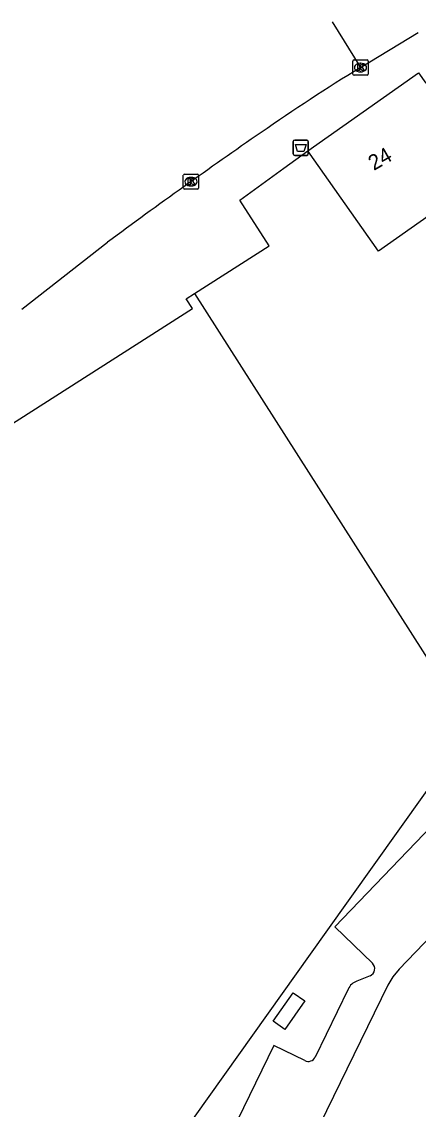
# Model space of a CAD drawing. Extents: x 159822 to 160765, y 380693 to 381634.
# Drawn here: x 160276.8 to 160302.8, y 381562.5 to 381633.6 of the extents above; entities that cross this region are included whole.
import ezdxf

# ---------------------------------------------------------------- set-up
doc = ezdxf.new("R2010")
doc.units = 0
for name, color, linetype in [('IMGEO_Afvalbak', 7, 'Continuous'), ('IMGEO_Kolk', 7, 'Continuous'), ('IMGEO_Pand', 7, 'Continuous'), ('IMGEO_Pand_nummerreeks', 7, 'Continuous'), ('IMGEO_Rijbaan_lokaal_gesloten', 7, 'Continuous'), ('IMGEO_Rijbaan_lokaal_open', 7, 'Continuous'), ('IMGEO_Voetpad_open', 7, 'Continuous')]:
    doc.layers.add(name, color=color, linetype=linetype)

msp = doc.modelspace()

# ---------------------------------------------------------------- linework, layer by layer
at = {"layer": 'IMGEO_Afvalbak'}
for p, q in [((160294.574, 381624.96), (160294.574, 381625.76)), ((160294.574, 381625.76), (160294.574, 381624.96)), ((160294.674, 381625.86), (160295.464, 381625.86)), ((160295.464, 381625.86), (160294.674, 381625.86)), ((160295.564, 381625.76), (160295.564, 381624.96)), ((160295.564, 381624.96), (160295.564, 381625.76)), ((160295.464, 381624.86), (160294.674, 381624.86)), ((160294.674, 381624.86), (160295.464, 381624.86))]:
    msp.add_line(p, q, dxfattribs=at)
msp.add_lwpolyline([(160294.717, 381625.574), (160295.421, 381625.574), (160295.272, 381625.104), (160294.866, 381625.104), (160294.717, 381625.574)], dxfattribs=at)
for centre, start, end in [((160294.674, 381625.76), 90, 180), ((160294.674, 381625.76), 90, 180), ((160295.464, 381625.76), 0, 90), ((160295.464, 381625.76), 360, 90), ((160294.674, 381624.96), 180, 270), ((160294.674, 381624.96), 180, 270), ((160295.464, 381624.96), 270, 0), ((160295.464, 381624.96), 270, 0)]:
    msp.add_arc(centre, 0.1, start, end, dxfattribs=at)
at = {"layer": 'IMGEO_Kolk'}
for p, q in [((160298.475, 381630.175), (160298.475, 381631.027)), ((160298.55, 381631.101), (160299.402, 381631.101)), ((160298.963, 381630.881), (160298.988, 381630.881)), ((160299.476, 381631.027), (160299.476, 381630.175)), ((160298.986, 381630.321), (160298.961, 381630.321)), ((160299.402, 381630.101), (160298.55, 381630.101)), ((160287.393, 381622.717), (160287.393, 381623.569)), ((160287.468, 381623.643), (160288.32, 381623.643)), ((160287.881, 381623.423), (160287.906, 381623.423)), ((160288.394, 381623.569), (160288.394, 381622.717)), ((160288.32, 381622.643), (160287.468, 381622.643)), ((160287.904, 381622.863), (160287.879, 381622.863))]:
    msp.add_line(p, q, dxfattribs=at)
for points in [[(160298.475, 381630.175), (160298.475, 381631.027)], [(160298.55, 381631.101), (160299.402, 381631.101)], [(160299.476, 381631.027), (160299.476, 381630.175)], [(160298.796, 381630.801), (160298.919, 381630.801), (160298.919, 381630.65), (160299.049, 381630.801), (160299.213, 381630.801), (160299.067, 381630.65), (160299.22, 381630.401), (160299.068, 381630.401), (160298.983, 381630.565), (160298.919, 381630.498), (160298.919, 381630.401), (160298.796, 381630.401), (160298.796, 381630.801)], [(160299.402, 381630.101), (160298.55, 381630.101)], [(160287.393, 381622.717), (160287.393, 381623.569)], [(160287.468, 381623.643), (160288.32, 381623.643)], [(160287.714, 381623.343), (160287.837, 381623.343), (160287.837, 381623.192), (160287.967, 381623.343), (160288.131, 381623.343), (160287.985, 381623.192), (160288.138, 381622.943), (160287.986, 381622.943), (160287.901, 381623.107), (160287.837, 381623.04), (160287.837, 381622.943), (160287.714, 381622.943), (160287.714, 381623.343)], [(160288.394, 381623.569), (160288.394, 381622.717)], [(160288.32, 381622.643), (160287.468, 381622.643)]]:
    msp.add_lwpolyline(points, dxfattribs=at)
for centre, start, end in [((160298.552, 381631.025), 91.55205, 178.44795), ((160298.552, 381631.025), 91.55205, 178.44795), ((160299.4, 381631.025), 1.55205, 88.44795), ((160299.4, 381631.025), 1.55205, 88.44795), ((160298.552, 381630.177), 181.55205, 268.44795), ((160298.552, 381630.177), 181.55205, 268.44795), ((160299.4, 381630.177), 271.55205, 358.44795), ((160299.4, 381630.177), 271.55205, 358.44795), ((160287.47, 381623.567), 91.55205, 178.44795), ((160287.47, 381623.567), 91.55205, 178.44795), ((160288.318, 381623.567), 1.55205, 88.44795), ((160288.318, 381623.567), 1.55205, 88.44795), ((160287.47, 381622.719), 181.55205, 268.44795), ((160287.47, 381622.719), 181.55205, 268.44795), ((160288.318, 381622.719), 271.55205, 358.44795), ((160288.318, 381622.719), 271.55205, 358.44795)]:
    msp.add_arc(centre, 0.0765, start, end, dxfattribs=at)
for centre, major_axis, ratio, start_param, end_param in [((160298.962, 381630.601), (-0.387, 0.002), 0.722429, 4.712389, 7.853982), ((160298.987, 381630.601), (-0.39, 0.002), 0.717154, 1.570796, 4.712389), ((160287.88, 381623.143), (-0.387, 0.002), 0.722429, 4.712389, 7.853982), ((160287.905, 381623.143), (-0.39, 0.002), 0.717154, 1.570796, 4.712389)]:
    msp.add_ellipse(centre, major_axis=major_axis, ratio=ratio, start_param=start_param, end_param=end_param, dxfattribs=at)
at = {"layer": 'IMGEO_Pand'}
for points in [[(160295.534, 381625.148), (160302.776, 381630.25), (160303.241, 381629.59)], [(160311.268, 381617.409), (160308.727, 381621.013), (160309.062, 381621.249), (160307.356, 381623.668), (160300.154, 381618.593), (160295.534, 381625.148)], [(160241.47, 381562.064), (160246.992, 381570.385), (160247.789, 381569.856), (160249.935, 381573.09), (160249.093, 381573.648), (160251.782, 381577.699), (160251.301, 381578.018), (160259.068, 381589.723), (160259.61, 381589.363), (160260.259, 381590.341), (160259.786, 381590.654), (160264.753, 381598.139), (160266.775, 381601.186), (160269.744, 381603.009), (160270.227, 381602.25), (160273.11, 381604.089), (160272.195, 381605.522), (160272.656, 381605.816), (160272.991, 381605.29), (160287.982, 381614.855), (160287.579, 381615.486), (160288.127, 381615.836)], [(160288.127, 381615.836), (160305.303, 381588.917), (160306.244, 381587.443)], [(160277.654, 381547.301), (160296.723, 381574.075), (160306.244, 381587.443)]]:
    msp.add_lwpolyline(points, dxfattribs=at)
at = {"layer": 'IMGEO_Rijbaan_lokaal_gesloten'}
msp.add_lwpolyline([(160276.83, 381614.811), (160282.438, 381619.185)], dxfattribs=at)
for centre, radius, start, end in [((160368.816, 381516.576), 133.713, 121.48726, 124.81706), ((160501.427, 381323.159), 368.223, 124.57402, 126.49269)]:
    msp.add_arc(centre, radius, start, end, dxfattribs=at)
at = {"layer": 'IMGEO_Rijbaan_lokaal_open'}
for points in [[(160297.121, 381633.596), (160298.977, 381630.6)], [(160298.977, 381630.6), (160302.75, 381632.897)], [(160317.098, 381587.902), (160301.512, 381571.66), (160301.091, 381571.17), (160300.753, 381570.625), (160287.403, 381543.245)]]:
    msp.add_lwpolyline(points, dxfattribs=at)
at = {"layer": 'IMGEO_Voetpad_open'}
for points in [[(160288.127, 381615.836), (160293.007, 381618.949), (160291.083, 381621.923), (160293.972, 381624.016), (160295.534, 381625.148)], [(160315.66, 381587.906), (160312.848, 381590.634), (160312.105, 381589.861), (160297.288, 381574.425), (160299.755, 381572.052)], [(160299.596, 381571.226), (160298.741, 381570.869)], [(160295.334, 381569.585), (160294.037, 381567.719), (160293.264, 381568.259), (160294.568, 381570.117), (160295.334, 381569.585)], [(160298.177, 381570.353), (160296.014, 381565.921)], [(160295.333, 381565.687), (160293.317, 381566.669), (160283.375, 381546.248), (160286.927, 381544.531)]]:
    msp.add_lwpolyline(points, dxfattribs=at)
for centre, radius, start, end in [((160299.399, 381571.692), 0.506, 292.92661, 45.28176), ((160298.977, 381570.044), 0.858, 105.9917, 158.91869), ((160295.56, 381566.135), 0.502, 243.11388, 334.81282)]:
    msp.add_arc(centre, radius, start, end, dxfattribs=at)

# ---------------------------------------------------------------- texts
at = {"layer": 'IMGEO_Pand_nummerreeks'}
msp.add_text('24', height=1, rotation=29.83036, dxfattribs=at).set_placement((160299.845, 381623.839))

doc.saveas('drawing.dxf')
